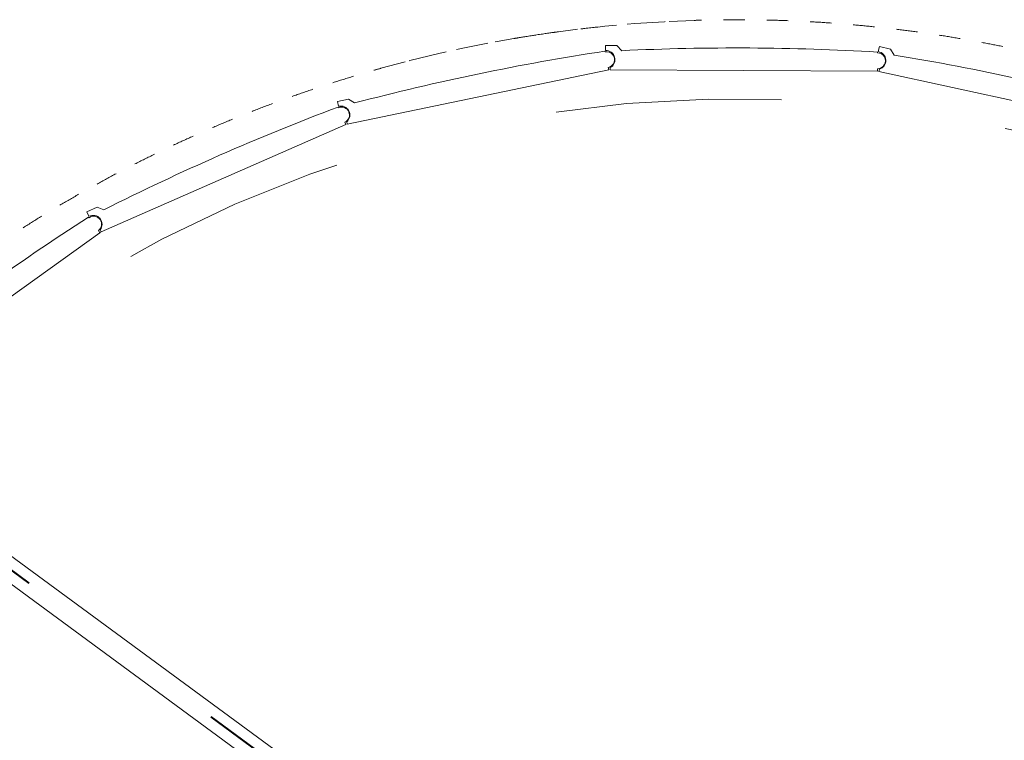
# Model space of a CAD drawing. Header units: metres. Extents: x 135583 to 135939, y 457896 to 458258.
# Tile 466 of 599: x 135748.96 to 135757.67, y 458042.49 to 458048.87. Entities that reach past the tile are written whole.
import ezdxf

# ---------------------------------------------------------------- set-up
doc = ezdxf.new("R2010")
doc.units = ezdxf.units.M
doc.linetypes.add('Hidden', pattern=[4, 2, -2])
doc.layers.add('NIEUWE INSTALLATIE', color=250, linetype='Continuous', lineweight=0)

msp = doc.modelspace()

# ---------------------------------------------------------------- linework, layer by layer
at = {"layer": 'NIEUWE INSTALLATIE', "linetype": 'Hidden'}
for p, q in [((135754.7078579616, 458048.8550361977), (135754.929360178, 458048.8642666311)), ((135754.7078579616, 458048.8550361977), (135754.929360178, 458048.8642666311)), ((135754.7078579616, 458048.8550361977), (135754.929360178, 458048.8642666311)), ((135754.7078579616, 458048.8550361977), (135754.929360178, 458048.8642666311)), ((135753.726544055, 458048.7635503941), (135753.8762054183, 458048.7828791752)), ((135753.726544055, 458048.7635503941), (135753.8762054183, 458048.7828791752)), ((135753.726544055, 458048.7635503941), (135753.8762054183, 458048.7828791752)), ((135753.726544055, 458048.7635503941), (135753.8762054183, 458048.7828791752)), ((135753.8762054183, 458048.7828791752), (135753.8952204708, 458048.7851953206)), ((135753.8762054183, 458048.7828791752), (135753.8952204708, 458048.7851953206)), ((135753.8762054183, 458048.7828791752), (135753.8952204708, 458048.7851953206)), ((135753.8762054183, 458048.7828791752), (135753.8952204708, 458048.7851953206)), ((135753.1654142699, 458048.6735714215), (135753.1842523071, 458048.6770449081)), ((135753.1654142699, 458048.6735714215), (135753.1842523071, 458048.6770449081)), ((135753.1654142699, 458048.6735714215), (135753.1842523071, 458048.6770449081)), ((135753.1654142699, 458048.6735714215), (135753.1842523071, 458048.6770449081)), ((135753.1842523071, 458048.6770449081), (135753.3320975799, 458048.7032067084)), ((135753.1842523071, 458048.6770449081), (135753.3320975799, 458048.7032067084)), ((135753.1842523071, 458048.6770449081), (135753.3320975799, 458048.7032067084)), ((135753.1842523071, 458048.6770449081), (135753.3320975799, 458048.7032067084)), ((135752.1549182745, 458048.439915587), (135752.369052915, 458048.4973158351)), ((135752.1549182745, 458048.439915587), (135752.369052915, 458048.4973158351)), ((135752.1549182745, 458048.439915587), (135752.369052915, 458048.4973158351)), ((135752.1549182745, 458048.439915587), (135752.369052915, 458048.4973158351)), ((135749.6712145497, 458046.9882212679), (135749.6660047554, 458046.9844782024)), ((135749.6712145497, 458046.9882212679), (135749.6660047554, 458046.9844782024)), ((135747.4239381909, 458045.0635099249), (135765.2614878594, 458031.9586096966)), ((135747.4277866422, 458045.0687481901), (135765.2653363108, 458031.9638479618))]:
    msp.add_line(p, q, dxfattribs=at)
at = {"layer": 'NIEUWE INSTALLATIE'}
for p, q in [((135754.1442191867, 458048.6417166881), (135754.1439804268, 458048.5967173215)), ((135754.2442177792, 458048.6411861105), (135754.1442191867, 458048.6417166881)), ((135754.2889783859, 458048.595947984), (135754.2442177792, 458048.6411861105)), ((135756.568617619, 458048.63164714), (135756.5590281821, 458048.5876807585)), ((135756.666320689, 458048.6103372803), (135756.568617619, 458048.63164714)), ((135754.1398410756, 458048.5843440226), (135754.1383206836, 458048.5916882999)), ((135756.5524067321, 458048.5764384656), (135756.5524465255, 458048.58393836)), ((135756.7006976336, 458048.556781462), (135756.666320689, 458048.6103372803)), ((135751.8559082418, 458047.9455850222), (135754.172782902, 458048.4252180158)), ((135754.172782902, 458048.4252180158), (135754.1682217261, 458048.4472508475)), ((135754.1856839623, 458048.4464939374), (135754.1855778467, 458048.4264942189)), ((135754.1855778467, 458048.4264942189), (135756.5515445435, 458048.4139407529)), ((135756.5515445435, 458048.4139407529), (135756.5516639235, 458048.4364404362)), ((135756.5685871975, 458048.4320694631), (135756.5643252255, 458048.4125288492)), ((135756.5643252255, 458048.4125288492), (135758.8759798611, 458047.9083375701)), ((135751.8686297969, 458048.1677773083), (135751.7707061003, 458048.147505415)), ((135751.7707061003, 458048.147505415), (135751.7798284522, 458048.1034397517)), ((135751.9218178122, 458048.1328339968), (135751.8686297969, 458048.1677773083)), ((135751.7783521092, 458048.0904762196), (135751.7753379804, 458048.0973438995)), ((135749.6771341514, 458046.9908192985), (135751.8436582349, 458047.9416764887)), ((135751.8436582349, 458047.9416764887), (135751.8346158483, 458047.9622795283)), ((135751.8518538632, 458047.9651697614), (135751.8559082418, 458047.9455850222)), ((135749.6433813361, 458047.2108011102), (135749.5518122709, 458047.1706127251)), ((135749.5518122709, 458047.1706127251), (135749.5698970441, 458047.1294066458)), ((135749.7026721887, 458047.1876798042), (135749.6433813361, 458047.2108011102)), ((135749.5711482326, 458047.116419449), (135749.5667720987, 458047.122510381)), ((135747.7444784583, 458045.6039248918), (135749.6659644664, 458046.9844492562)), ((135749.6659644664, 458046.9844492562), (135749.6528360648, 458047.0027220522)), ((135749.6690964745, 458047.0091331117), (135749.6771341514, 458046.9908192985)), ((135747.4850693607, 458045.1467177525), (135765.3226190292, 458032.0418175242)), ((135765.2042051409, 458031.8806401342), (135747.3666554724, 458044.9855403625))]:
    msp.add_line(p, q, dxfattribs=at)
at = {"layer": 'NIEUWE INSTALLATIE', "linetype": 'Hidden', "flags": 128}
for points in [[(135754.0750919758, 458048.8055541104), (135754.1387441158, 458048.8120882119), (135754.2407302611, 458048.821828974)], [(135754.0750919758, 458048.8055541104), (135754.1387441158, 458048.8120882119), (135754.2407302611, 458048.821828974)], [(135754.0750919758, 458048.8055541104), (135754.1387441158, 458048.8120882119), (135754.2407302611, 458048.821828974)], [(135754.0750919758, 458048.8055541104), (135754.1387441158, 458048.8120882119), (135754.2407302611, 458048.821828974)], [(135754.3355459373, 458048.8300821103), (135754.4018704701, 458048.8353963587), (135754.6654535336, 458048.8527920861), (135754.6711439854, 458048.8531021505)], [(135754.3355459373, 458048.8300821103), (135754.4018704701, 458048.8353963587), (135754.6654535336, 458048.8527920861), (135754.6711439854, 458048.8531021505)], [(135754.3355459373, 458048.8300821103), (135754.4018704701, 458048.8353963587), (135754.6654535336, 458048.8527920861), (135754.6711439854, 458048.8531021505)], [(135754.3355459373, 458048.8300821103), (135754.4018704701, 458048.8353963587), (135754.6654535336, 458048.8527920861), (135754.6711439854, 458048.8531021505)], [(135752.8247503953, 458048.6052547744), (135752.9249855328, 458048.6264437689), (135753.1025029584, 458048.6617414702)], [(135752.8247503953, 458048.6052547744), (135752.9249855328, 458048.6264437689), (135753.1025029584, 458048.6617414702)], [(135752.8247503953, 458048.6052547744), (135752.9249855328, 458048.6264437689), (135753.1025029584, 458048.6617414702)], [(135752.8247503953, 458048.6052547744), (135752.9249855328, 458048.6264437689), (135753.1025029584, 458048.6617414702)], [(135752.4046665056, 458048.5064442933), (135752.4101894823, 458048.5078493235), (135752.6669217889, 458048.5700358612), (135752.7318025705, 458048.5847894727)], [(135752.4046665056, 458048.5064442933), (135752.4101894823, 458048.5078493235), (135752.6669217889, 458048.5700358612), (135752.7318025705, 458048.5847894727)], [(135752.4046665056, 458048.5064442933), (135752.4101894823, 458048.5078493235), (135752.6669217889, 458048.5700358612), (135752.7318025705, 458048.5847894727)], [(135752.4046665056, 458048.5064442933), (135752.4101894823, 458048.5078493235), (135752.6669217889, 458048.5700358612), (135752.7318025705, 458048.5847894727)]]:
    msp.add_lwpolyline(points, dxfattribs=at)
at = {"layer": 'NIEUWE INSTALLATIE', "linetype": 'Hidden'}
for radius, start, end in [(11.76700000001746, 91.53022452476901, 91.84650099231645), (11.76700000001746, 91.53022452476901, 91.84650099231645), (11.76700000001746, 91.53022452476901, 91.84650099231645), (11.76700000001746, 91.53022452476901, 91.84650099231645), (11.76700000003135, 89.66415938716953, 90.57978367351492), (11.76700000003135, 89.66415938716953, 90.57978367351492), (11.76700000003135, 89.66415938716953, 90.57978367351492), (11.76700000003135, 89.66415938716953, 90.57978367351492), (11.76699999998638, 87.79810167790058, 88.71385955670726), (11.76699999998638, 87.79810167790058, 88.71385955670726), (11.76699999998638, 87.79810167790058, 88.71385955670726), (11.76699999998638, 87.79810167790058, 88.71385955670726), (11.76699999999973, 85.93204694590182, 86.84794281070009), (11.76699999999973, 85.93204694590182, 86.84794281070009), (11.76699999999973, 85.93204694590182, 86.84794281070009), (11.76699999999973, 85.93204694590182, 86.84794281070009), (11.767000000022, 84.06599450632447, 84.98201483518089), (11.767000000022, 84.06599450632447, 84.98201483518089), (11.767000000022, 84.06599450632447, 84.98201483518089), (11.767000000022, 84.06599450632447, 84.98201483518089), (11.76700000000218, 82.19994291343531, 83.11607886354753), (11.76700000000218, 82.19994291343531, 83.11607886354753), (11.76700000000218, 82.19994291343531, 83.11607886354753), (11.76700000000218, 82.19994291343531, 83.11607886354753), (11.76700000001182, 80.33389498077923, 81.25013247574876), (11.76700000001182, 80.33389498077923, 81.25013247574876), (11.76700000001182, 80.33389498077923, 81.25013247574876), (11.76700000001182, 80.33389498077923, 81.25013247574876), (11.76700000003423, 78.46784991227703, 79.38417754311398), (11.76700000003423, 78.46784991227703, 79.38417754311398), (11.76700000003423, 78.46784991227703, 79.38417754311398), (11.76700000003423, 78.46784991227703, 79.38417754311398), (11.76699999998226, 106.7744241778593, 107.7135354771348), (11.76699999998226, 106.7744241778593, 107.7135354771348), (11.76699999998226, 106.7744241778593, 107.7135354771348), (11.76699999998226, 106.7744241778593, 107.7135354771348), (11.76699999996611, 105.5454990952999, 105.8671297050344), (11.76699999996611, 105.5454990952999, 105.8671297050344), (11.76699999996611, 105.5454990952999, 105.8671297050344), (11.76699999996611, 105.5454990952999, 105.8671297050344), (11.76699999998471, 108.6217790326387, 109.5600037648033), (11.76699999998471, 108.6217790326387, 109.5600037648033), (11.76699999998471, 108.6217790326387, 109.5600037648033), (11.76699999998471, 108.6217790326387, 109.5600037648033), (11.06699999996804, 323.6959999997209, 143.6960000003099), (11.06699999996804, 323.6959999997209, 143.6960000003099), (11.76700000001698, 110.4689219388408, 111.406542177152), (11.76700000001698, 110.4689219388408, 111.406542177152), (11.76700000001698, 110.4689219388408, 111.406542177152), (11.76700000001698, 110.4689219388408, 111.406542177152), (11.76700000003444, 112.3158867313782, 113.2531648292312), (11.76700000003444, 112.3158867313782, 113.2531648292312), (11.76700000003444, 112.3158867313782, 113.2531648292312), (11.76700000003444, 112.3158867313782, 113.2531648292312), (11.7670000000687, 114.1627092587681, 115.0998879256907), (11.7670000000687, 114.1627092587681, 115.0998879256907), (11.7670000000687, 114.1627092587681, 115.0998879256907), (11.7670000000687, 114.1627092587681, 115.0998879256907), (11.76699999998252, 116.0094146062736, 116.94672961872), (11.76699999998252, 116.0094146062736, 116.94672961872), (11.76699999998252, 116.0094146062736, 116.94672961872), (11.76699999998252, 116.0094146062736, 116.94672961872), (11.76700000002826, 117.8560238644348, 118.7937205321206), (11.76700000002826, 117.8560238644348, 118.7937205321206), (11.76700000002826, 117.8560238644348, 118.7937205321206), (11.76700000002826, 117.8560238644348, 118.7937205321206), (11.76700000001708, 119.7025502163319, 120.6408933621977), (11.76700000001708, 119.7025502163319, 120.6408933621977), (11.76700000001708, 119.7025502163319, 120.6408933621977), (11.76700000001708, 119.7025502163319, 120.6408933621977), (11.76699999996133, 121.5490084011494, 122.4882985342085), (11.76699999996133, 121.5490084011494, 122.4882985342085), (11.76699999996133, 121.5490084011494, 122.4882985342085), (11.76699999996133, 121.5490084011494, 122.4882985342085), (11.06699999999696, 143.6960000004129, 323.6959999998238), (11.06699999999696, 143.6960000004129, 323.6959999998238)]:
    msp.add_arc((135755.3085157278, 458037.1033767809), radius, start, end, dxfattribs=at)
at = {"layer": 'NIEUWE INSTALLATIE'}
for centre, radius, start, end in [((135757.3457238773, 458027.5154241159), 21.31891993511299, 98.65292895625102, 104.7390708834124), ((135754.1540314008, 458048.5157974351), 0.0700000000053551, 281.6960006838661, 101.6960006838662), ((135755.3077585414, 458027.3013844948), 21.31891993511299, 86.65292776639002, 92.73907142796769), ((135756.5520353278, 458048.506439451), 0.0700000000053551, 269.6960005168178, 89.69600051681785), ((135753.2698262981, 458027.5157389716), 21.31891993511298, 74.65292885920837, 80.73907222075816), ((135759.2946534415, 458028.1485032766), 21.31891993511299, 110.6529297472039, 116.7390708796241), ((135751.8064839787, 458048.026377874), 0.0700000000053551, 293.6959992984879, 113.6959992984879), ((135761.0693696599, 458029.1729533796), 21.31891993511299, 122.6529275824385, 128.7390720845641), ((135749.6119921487, 458047.0595707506), 0.0700000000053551, 305.6960010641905, 125.6960010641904)]:
    msp.add_arc(centre, radius, start, end, dxfattribs=at)
for centre, major_axis in [((135754.1475031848, 458048.5167949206), (0.06710171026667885, -0.04355870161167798)), ((135756.5458571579, 458048.5087724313), (0.05657901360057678, -0.05655806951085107)), ((135751.799891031, 458048.0259962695), (0.07469174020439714, -0.02865560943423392)), ((135749.6056226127, 458047.0578267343), (0.07901738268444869, -0.01250012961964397))]:
    msp.add_ellipse(centre, major_axis=major_axis, ratio=0.9999999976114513, start_param=5.785696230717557, end_param=8.473803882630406, dxfattribs=at)
for points, knots in [([(135754.0750635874, 458048.8055511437), (135754.0750540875, 458048.8055501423), (135754.0741044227, 458048.8054501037), (135754.0698215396, 458048.8049978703), (135754.0628800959, 458048.8042614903), (135754.0504318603, 458048.8029321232), (135754.0297525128, 458048.8006974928), (135754.0004729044, 458048.7974615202), (135753.9711816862, 458048.7941460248), (135753.9504893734, 458048.7917528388), (135753.9380409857, 458048.7902972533), (135753.9311039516, 458048.7894811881), (135753.926827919, 458048.7889760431), (135753.92588043, 458048.7888638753), (135753.9258716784, 458048.7888628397)], [0, 0, 0, 0, 0.0625, 0.125, 0.1875, 0.25, 0.375, 0.5, 0.625, 0.75, 0.8125, 0.875, 0.9375, 1, 1, 1, 1]), ([(135754.0750635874, 458048.8055511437), (135754.0750540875, 458048.8055501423), (135754.0741044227, 458048.8054501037), (135754.0698215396, 458048.8049978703), (135754.0628800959, 458048.8042614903), (135754.0504318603, 458048.8029321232), (135754.0297525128, 458048.8006974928), (135754.0004729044, 458048.7974615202), (135753.9711816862, 458048.7941460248), (135753.9504893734, 458048.7917528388), (135753.9380409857, 458048.7902972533), (135753.9311039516, 458048.7894811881), (135753.926827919, 458048.7889760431), (135753.92588043, 458048.7888638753), (135753.9258716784, 458048.7888628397)], [0, 0, 0, 0, 0.0625, 0.125, 0.1875, 0.25, 0.375, 0.5, 0.625, 0.75, 0.8125, 0.875, 0.9375, 1, 1, 1, 1]), ([(135753.3897745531, 458048.712886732), (135753.3831650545, 458048.7117943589), (135753.3740474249, 458048.7102788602), (135753.3633844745, 458048.7084951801), (135753.3562536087, 458048.707297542), (135753.3499563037, 458048.7062361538), (135753.3427890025, 458048.705024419), (135753.3334379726, 458048.7034365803), (135753.3297510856, 458048.7028064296), (135753.3406882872, 458048.7046718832), (135753.364229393, 458048.7086473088), (135753.397204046, 458048.7141327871), (135753.4385338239, 458048.7208695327), (135753.4826507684, 458048.7278846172), (135753.5125997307, 458048.7325278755), (135753.5260211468, 458048.7345848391)], [-1, -1, -1, -1, -0.9550000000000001, -0.9325000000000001, -0.91, -0.8875, -0.865, -0.8200000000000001, -0.73, -0.64, -0.56, -0.48, -0.4, -0.32, -0.2552694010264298, -0.2552694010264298, -0.2552694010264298, -0.2552694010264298]), ([(135753.3897745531, 458048.712886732), (135753.3831650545, 458048.7117943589), (135753.3740474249, 458048.7102788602), (135753.3633844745, 458048.7084951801), (135753.3562536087, 458048.707297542), (135753.3499563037, 458048.7062361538), (135753.3427890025, 458048.705024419), (135753.3334379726, 458048.7034365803), (135753.3297510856, 458048.7028064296), (135753.3406882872, 458048.7046718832), (135753.364229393, 458048.7086473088), (135753.397204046, 458048.7141327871), (135753.4385338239, 458048.7208695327), (135753.4826507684, 458048.7278846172), (135753.5125997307, 458048.7325278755), (135753.5260211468, 458048.7345848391)], [-1, -1, -1, -1, -0.9550000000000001, -0.9325000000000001, -0.91, -0.8875, -0.865, -0.8200000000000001, -0.73, -0.64, -0.56, -0.48, -0.4, -0.32, -0.2552694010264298, -0.2552694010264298, -0.2552694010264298, -0.2552694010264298]), ([(135753.5326298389, 458048.7355957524), (135753.5335933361, 458048.7357428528), (135753.5511439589, 458048.7384201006), (135753.5768889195, 458048.7422861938), (135753.6081858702, 458048.7468876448), (135753.6304050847, 458048.7501098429), (135753.6510496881, 458048.753064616), (135753.6634683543, 458048.754820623), (135753.6693658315, 458048.7556502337)], [-0.2446464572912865, -0.2446464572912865, -0.2446464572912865, -0.2446464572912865, -0.24, -0.16, -0.12, -0.08, -0.04, 0, 0, 0, 0]), ([(135753.5326298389, 458048.7355957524), (135753.5335933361, 458048.7357428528), (135753.5511439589, 458048.7384201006), (135753.5768889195, 458048.7422861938), (135753.6081858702, 458048.7468876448), (135753.6304050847, 458048.7501098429), (135753.6510496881, 458048.753064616), (135753.6634683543, 458048.754820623), (135753.6693658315, 458048.7556502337)], [-0.2446464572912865, -0.2446464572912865, -0.2446464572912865, -0.2446464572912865, -0.24, -0.16, -0.12, -0.08, -0.04, 0, 0, 0, 0]), ([(135753.6693658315, 458048.7556502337), (135753.675992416, 458048.7565824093), (135753.6851374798, 458048.7578603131), (135753.6958339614, 458048.7593437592), (135753.7053832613, 458048.7606617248), (135753.7151835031, 458048.7620051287), (135753.7247495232, 458048.7633078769), (135753.7273931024, 458048.7636660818), (135753.7273965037, 458048.7636663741)], [-1, -1, -1, -1, -0.9550000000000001, -0.9325000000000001, -0.91, -0.865, -0.8200000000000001, -0.749628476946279, -0.749628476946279, -0.749628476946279, -0.749628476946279]), ([(135753.6693658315, 458048.7556502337), (135753.675992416, 458048.7565824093), (135753.6851374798, 458048.7578603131), (135753.6958339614, 458048.7593437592), (135753.7053832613, 458048.7606617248), (135753.7151835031, 458048.7620051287), (135753.7247495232, 458048.7633078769), (135753.7273931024, 458048.7636660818), (135753.7273965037, 458048.7636663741)], [-1, -1, -1, -1, -0.9550000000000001, -0.9325000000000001, -0.91, -0.865, -0.8200000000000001, -0.749628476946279, -0.749628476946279, -0.749628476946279, -0.749628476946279]), ([(135753.7265429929, 458048.7635505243), (135753.7250024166, 458048.7633416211), (135753.7177650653, 458048.7623599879), (135753.6969723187, 458048.7595093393), (135753.6784376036, 458048.7569261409), (135753.6696786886, 458048.7556942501)], [-0.72, -0.72, -0.72, -0.72, -0.64, -0.56, -0.5001573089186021, -0.5001573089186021, -0.5001573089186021, -0.5001573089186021]), ([(135753.7265429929, 458048.7635505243), (135753.7250024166, 458048.7633416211), (135753.7177650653, 458048.7623599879), (135753.6969723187, 458048.7595093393), (135753.6784376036, 458048.7569261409), (135753.6696786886, 458048.7556942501)], [-0.72, -0.72, -0.72, -0.72, -0.64, -0.56, -0.5001573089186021, -0.5001573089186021, -0.5001573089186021, -0.5001573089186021])]:
    msp.add_open_spline(points, degree=3, knots=knots, dxfattribs=at)
at = {"layer": 'NIEUWE INSTALLATIE', "linetype": 'Hidden'}
for points in [[(135753.7272902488, 458048.7636520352), (135753.7273605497, 458048.7636615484), (135753.7273960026, 458048.7636663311), (135753.7273965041, 458048.7636663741)], [(135753.7272902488, 458048.7636520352), (135753.7273605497, 458048.7636615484), (135753.7273960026, 458048.7636663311), (135753.7273965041, 458048.7636663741)], [(135753.7272902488, 458048.7636520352), (135753.7273605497, 458048.7636615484), (135753.7273960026, 458048.7636663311), (135753.7273965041, 458048.7636663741)], [(135753.7272902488, 458048.7636520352), (135753.7273605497, 458048.7636615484), (135753.7273960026, 458048.7636663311), (135753.7273965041, 458048.7636663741)], [(135753.3321007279, 458048.7032076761), (135753.3320125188, 458048.7031926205), (135753.3319822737, 458048.703187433), (135753.3320101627, 458048.7031921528)], [(135753.3321007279, 458048.7032076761), (135753.3320125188, 458048.7031926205), (135753.3319822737, 458048.703187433), (135753.3320101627, 458048.7031921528)], [(135753.3321007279, 458048.7032076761), (135753.3320125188, 458048.7031926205), (135753.3319822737, 458048.703187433), (135753.3320101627, 458048.7031921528)], [(135753.3321007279, 458048.7032076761), (135753.3320125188, 458048.7031926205), (135753.3319822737, 458048.703187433), (135753.3320101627, 458048.7031921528)]]:
    msp.add_open_spline(points, degree=3, dxfattribs=at)

doc.saveas('drawing.dxf')
